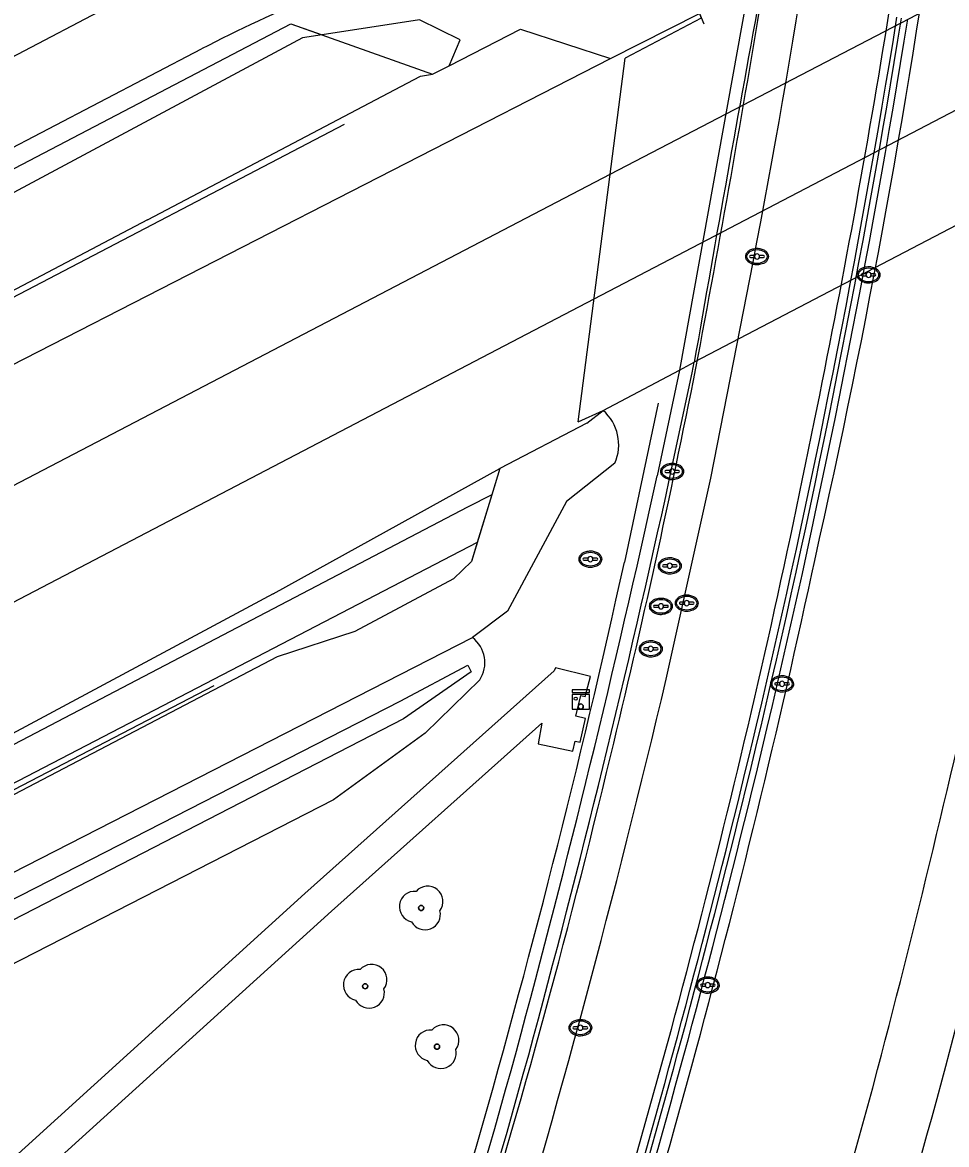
# Model space of a CAD drawing. Extents: x 194485 to 197793, y 468269 to 470822.
# Drawn here: x 196986.86 to 197022.86, y 469733.37 to 469777.1 of the extents above; entities that cross this region are included whole.
import ezdxf

# ---------------------------------------------------------------- set-up
doc = ezdxf.new("R2010")
doc.units = 0
for name, color, linetype in [('BGT begrenzing kruinlijn', 7, 'Continuous'), ('BGT grensvlak begroeid terreindeel', 7, 'Continuous'), ('BGT grensvlak begroeid terreindeel LR', 7, 'Continuous'), ('BGT grensvlak ondersteunend wegdeel', 7, 'Continuous'), ('BGT grensvlak overbruggingsdeel', 7, 'Continuous'), ('BGT grensvlak overbruggingsdeel plus 1', 7, 'Continuous'), ('BGT grensvlak scheiding', 7, 'Continuous'), ('BGT grensvlak waterdeel', 7, 'Continuous'), ('BGT grensvlak wegdeel', 7, 'Continuous'), ('BGT lijnelement scheiding geluidsscherm', 7, 'Continuous'), ('BGT lijnelement scheiding hek', 7, 'Continuous'), ('BGT lijnelement spoor trein', 7, 'Continuous'), ('BGT lijnelement weginrichtingselement rooster', 7, 'Continuous'), ('BGT puntobject kast elektrakast', 7, 'Continuous'), ('BGT puntobject put inspectie- rioolput', 7, 'Continuous'), ('BGT puntobject put kolk', 7, 'Continuous'), ('BGT puntobject vegetatieobject boom', 7, 'Continuous')]:
    doc.layers.add(name, color=color, linetype=linetype)

msp = doc.modelspace()

# ---------------------------------------------------------------- linework, layer by layer
at = {"layer": 'BGT begrenzing kruinlijn'}
msp.add_line((196991.728, 469769.414), (196983.618, 469765.135), dxfattribs=at)
msp.add_lwpolyline([(196991.728, 469769.414), (197002.362, 469775.005), (197002.829, 469775.093)], dxfattribs=at)
at = {"layer": 'BGT grensvlak begroeid terreindeel'}
for p, q in [((197002.829, 469775.093), (197003.479, 469775.413)), ((197005.456, 469759.724), (197005.143, 469758.7)), ((196950.53, 469725.595), (197004.395, 469753.133))]:
    msp.add_line(p, q, dxfattribs=at)
for points in [[(197003.479, 469775.413), (197006.261, 469776.842), (197009.767, 469775.697)], [(197005.143, 469758.7), (197004.199, 469758.214), (196985.399, 469748.379), (196984.9, 469747.902), (196984.659, 469747.254), (196968.721, 469738.943)]]:
    msp.add_lwpolyline(points, dxfattribs=at)
at = {"layer": 'BGT grensvlak begroeid terreindeel LR'}
for p, q in [((197005.143, 469758.7), (197004.571, 469756.83)), ((197004.571, 469756.83), (197004.348, 469756.102))]:
    msp.add_line(p, q, dxfattribs=at)
for points in [[(197003.479, 469775.413), (197003.911, 469776.424), (197002.333, 469777.209), (196998.533, 469776.617)], [(196952.881, 469753.806), (196997.32, 469777.048), (196998.533, 469776.617)], [(196998.533, 469776.617), (196997.772, 469776.499), (196979.965, 469766.964)], [(197004.571, 469756.83), (196968.797, 469738.244), (196951.505, 469729.141), (196951.355, 469728.818), (196951.524, 469728.708)], [(197004.348, 469756.102), (197003.653, 469755.417), (196999.805, 469753.37), (196996.778, 469752.376), (196961.287, 469733.802)]]:
    msp.add_lwpolyline(points, dxfattribs=at)
at = {"layer": 'BGT grensvlak ondersteunend wegdeel'}
for points in [[(197009.936, 469759.926), (197008.054, 469758.436), (197005.752, 469754.163), (197004.395, 469753.133)], [(197004.676, 469751.478), (197002.545, 469749.405), (196998.982, 469746.808), (196984.686, 469739.491)]]:
    msp.add_lwpolyline(points, dxfattribs=at)
for centre, radius, start, end in [((197008.306, 469760.646), 1.782, 336.1582, 48.7108), ((197003.623, 469752.151), 1.249, 327.4277, 51.8448)]:
    msp.add_arc(centre, radius, start, end, dxfattribs=at)
at = {"layer": 'BGT grensvlak overbruggingsdeel'}
for p, q in [((197015.099, 469778.219), (197012.455, 469763.559)), ((197013.305, 469777.274), (197010.343, 469775.714)), ((197008.509, 469761.541), (197010.343, 469775.714)), ((197009.482, 469761.985), (197012.455, 469763.559)), ((197008.509, 469761.541), (197009.482, 469761.985))]:
    msp.add_line(p, q, dxfattribs=at)
at = {"layer": 'BGT grensvlak overbruggingsdeel plus 1'}
for p in [(197046.411, 469781.309), (197012.455, 469763.559)]:
    msp.add_line(p, (197013.03, 469763.863), dxfattribs=at)
at = {"layer": 'BGT grensvlak scheiding'}
msp.add_line((197012.455, 469763.559), (197011.583, 469759.437), dxfattribs=at)
msp.add_lwpolyline([(197012.071, 469759.329), (197012.944, 469763.455), (197013.03, 469763.863)], dxfattribs=at)
for centre, radius, start, end in [((198673.355, 469474.521), 1685.348, 169.608613, 170.114424), ((196630.627, 469840.392), 395.367, 346.74252, 350.81824), ((196630.539, 469840.412), 395.888, 346.74218, 350.81756), ((196561.945, 469857.487), 460.204, 344.82381, 347.6984), ((196562.407, 469857.368), 460.228, 344.82224, 347.7004), ((196621.157, 469843.359), 405.267, 340.96915, 346.6412), ((196621.179, 469843.352), 405.674, 340.96925, 346.64119), ((196628.935, 469841.162), 391.281, 337.24444, 344.56299), ((196628.876, 469841.176), 391.841, 337.24439, 344.56271)]:
    msp.add_arc(centre, radius, start, end, dxfattribs=at)
at = {"layer": 'BGT grensvlak waterdeel'}
msp.add_lwpolyline([(196958.89, 469728.804), (197001.572, 469750.653), (197004.206, 469752.056), (197004.339, 469751.796), (197001.706, 469749.965), (196968.677, 469732.944)], dxfattribs=at)
at = {"layer": 'BGT grensvlak wegdeel'}
for p, q in [((196980.472, 469760.689), (197009.767, 469775.697)), ((197008.844, 469761.49), (197009.482, 469761.985)), ((197008.844, 469761.49), (197005.456, 469759.724)), ((196996.627, 469754.834), (197005.456, 469759.724)), ((197017.612, 469755.62), (197017.722, 469756.133))]:
    msp.add_line(p, q, dxfattribs=at)
for points in [[(196581.056, 469564.015), (196628.933, 469589.1), (196708.414, 469630.548), (196783.69, 469669.843), (196865.923, 469712.738), (196945.044, 469754.024), (196993.411, 469779.408)], [(197009.767, 469775.697), (197013.23, 469777.455), (197013.305, 469777.274)], [(196582.417, 469561.389), (196630.377, 469586.531), (196710.002, 469627.963), (196817.518, 469684.061), (196946.657, 469751.428), (196993.835, 469776.071)], [(197011.934, 469751.509), (197013.671, 469759.345), (197015.32, 469767.766)], [(196996.627, 469754.834), (196986.09, 469749.19), (196983.163, 469747.304), (196981.352, 469746.22), (196970.364, 469740.3), (196968.721, 469738.943)], [(196986.565, 469731.29), (196998.892, 469742.47), (197007.094, 469749.795), (197006.944, 469748.988), (197008.297, 469748.701), (197008.391, 469749.09), (197008.584, 469749.049), (197008.79, 469749.981), (197008.419, 469750.064), (197008.615, 469750.88), (197008.783, 469750.841), (197008.989, 469751.61), (197007.625, 469751.957), (197007.579, 469751.838), (196997.854, 469743.159), (196985.539, 469731.976)]]:
    msp.add_lwpolyline(points, dxfattribs=at)
for centre, radius, start, end in [((196643.86, 469838.146), 381.613, 348.42687, 353.28812), ((196685.314, 469831.758), 336.153, 349.02588, 353.36542), ((196702.584, 469827.494), 323.116, 347.24097, 352.21043), ((197019.939, 469725.786), 56.657, 107.4992, 117.4351), ((196600.972, 469846.412), 433.423, 345.28173, 350.27371), ((196619.417, 469842.424), 417.104, 345.20179, 350.1458), ((196663.157, 469832.43), 361.566, 342.81644, 348.70074), ((196655.849, 469833.673), 370.087, 341.51627, 347.82469), ((196623.195, 469842.793), 399.313, 343.07775, 346.78511), ((196634.376, 469839.949), 399.479, 341.6131, 344.96113), ((196587.435, 469855.014), 451.26, 341.6753, 344.69347)]:
    msp.add_arc(centre, radius, start, end, dxfattribs=at)
at = {"layer": 'BGT lijnelement scheiding geluidsscherm'}
msp.add_line((196951.832, 469729.157), (196994.325, 469751.261), dxfattribs=at)
for points in [[(197002.829, 469775.093), (197003.479, 469775.413), (197006.261, 469776.842), (197009.767, 469775.697), (197013.23, 469777.455), (197013.4, 469777.046)], [(196548.437, 469537.91), (196548.544, 469537.966), (196797.92, 469667.804), (196999.41, 469773.141)], [(197008.844, 469761.49), (197005.456, 469759.724), (197004.348, 469756.102)]]:
    msp.add_lwpolyline(points, dxfattribs=at)
at = {"layer": 'BGT lijnelement scheiding hek'}
msp.add_line((197011.626, 469762.26), (197010.308, 469756.064), dxfattribs=at)
msp.add_lwpolyline([(196952.881, 469753.806), (196997.32, 469777.048), (197002.829, 469775.093)], dxfattribs=at)
for centre, radius, start, end in [((196630.733, 469840.376), 395.441, 346.7411, 350.81798), ((196648.859, 469835.496), 370.074, 340.13403, 347.60571), ((196621.163, 469843.361), 405.441, 340.9687, 346.64068)]:
    msp.add_arc(centre, radius, start, end, dxfattribs=at)
at = {"layer": 'BGT lijnelement spoor trein'}
for points in [[(197009.758, 469771.19), (197025.279, 469779.288), (197052.464, 469793.526)], [(197009.129, 469766.332), (197027.089, 469775.711), (197052.063, 469788.643)], [(196547.862, 469530.056), (196555.991, 469534.286), (196803.92, 469663.796), (197009.758, 469771.19)], [(196553.576, 469528.457), (196557.868, 469530.688), (197009.129, 469766.332)]]:
    msp.add_lwpolyline(points, dxfattribs=at)
at = {"layer": 'BGT lijnelement weginrichtingselement rooster'}
for centre, radius, start, end in [((196426.298, 469875.049), 597.279, 349.248415, 350.706362), ((196662.345, 469832.78), 357.499, 346.37115, 348.84648), ((196695.454, 469823.527), 323.144, 342.65975, 346.58238)]:
    msp.add_arc(centre, radius, start, end, dxfattribs=at)
at = {"layer": 'BGT puntobject kast elektrakast'}
msp.add_lwpolyline([(197008.947, 469751.092), (197008.271, 469751.092), (197008.271, 469750.991), (197008.947, 469750.991)], close=True, dxfattribs=at)
msp.add_lwpolyline([(197008.609, 469750.344), (197008.947, 469750.344), (197008.947, 469750.918), (197008.271, 469750.918), (197008.271, 469750.344), (197008.609, 469750.344)], dxfattribs=at)
for centre, radius in [((197008.413, 469750.749), 0.0607), ((197008.609, 469750.444), 0.1)]:
    msp.add_circle(centre, radius, dxfattribs=at)
for start, end in [(0, 180), (180, 0)]:
    msp.add_arc((197008.609, 469750.444), 0.1, start, end, dxfattribs=at)
at = {"layer": 'BGT puntobject put inspectie- rioolput'}
for p, q in [((197008.89, 469756.226), (197008.733, 469756.226)), ((197009.233, 469756.226), (197009.076, 469756.226)), ((197008.733, 469756.15), (197008.89, 469756.15)), ((197009.076, 469756.15), (197009.233, 469756.15)), ((197011.984, 469755.965), (197011.827, 469755.965)), ((197011.827, 469755.891), (197011.984, 469755.891)), ((197012.327, 469755.965), (197012.17, 469755.965)), ((197012.17, 469755.891), (197012.327, 469755.891)), ((197011.639, 469754.387), (197011.482, 469754.387)), ((197011.482, 469754.312), (197011.639, 469754.312)), ((197011.982, 469754.387), (197011.825, 469754.387)), ((197011.825, 469754.312), (197011.982, 469754.312)), ((197011.244, 469752.731), (197011.087, 469752.731)), ((197011.587, 469752.731), (197011.43, 469752.731)), ((197011.087, 469752.655), (197011.244, 469752.655)), ((197011.43, 469752.655), (197011.587, 469752.655))]:
    msp.add_line(p, q, dxfattribs=at)
for centre, radius, start, end in [((197008.733, 469756.188), 0.0375, 90, 270), ((197008.983, 469756.188), 0.1, 0, 180), ((197008.983, 469756.188), 0.1, 157.9757, 180), ((197008.983, 469756.188), 0.1, 0, 22.0243), ((197009.233, 469756.188), 0.0375, 270, 90), ((197008.983, 469756.188), 0.1, 180, 202.0243), ((197008.983, 469756.188), 0.1, 180, 0), ((197008.983, 469756.188), 0.1, 337.9757, 0), ((197011.827, 469755.928), 0.0375, 90, 270), ((197012.077, 469755.928), 0.1, 0, 180), ((197012.077, 469755.928), 0.1, 157.9757, 180), ((197012.077, 469755.928), 0.1, 180, 202.0243), ((197012.077, 469755.928), 0.1, 180, 0), ((197012.077, 469755.928), 0.1, 0, 22.0243), ((197012.077, 469755.928), 0.1, 337.9757, 0), ((197012.327, 469755.928), 0.0375, 270, 90), ((197011.482, 469754.349), 0.0375, 90, 270), ((197011.732, 469754.349), 0.1, 0, 180), ((197011.732, 469754.349), 0.1, 157.9757, 180), ((197011.732, 469754.349), 0.1, 180, 202.0243), ((197011.732, 469754.349), 0.1, 180, 0), ((197011.732, 469754.349), 0.1, 0, 22.0243), ((197011.732, 469754.349), 0.1, 337.9757, 0), ((197011.982, 469754.349), 0.0375, 270, 90), ((197011.087, 469752.693), 0.0375, 90, 270), ((197011.337, 469752.693), 0.1, 0, 180), ((197011.337, 469752.693), 0.1, 157.9757, 180), ((197011.337, 469752.693), 0.1, 0, 22.0243), ((197011.587, 469752.693), 0.0375, 270, 90), ((197011.337, 469752.693), 0.1, 180, 202.0243), ((197011.337, 469752.693), 0.1, 180, 0), ((197011.337, 469752.693), 0.1, 337.9757, 0)]:
    msp.add_arc(centre, radius, start, end, dxfattribs=at)
for centre in [(197008.983, 469756.188), (197012.077, 469755.928), (197011.732, 469754.349), (197011.337, 469752.693)]:
    msp.add_ellipse(centre, major_axis=(0.392, 0), ratio=0.689655, dxfattribs=at)
for points in [[(197009.425, 469756.188), (197009.425, 469756.231), (197009.413, 469756.275), (197009.347, 469756.389), (197009.266, 469756.446), (197009.074, 469756.511), (197008.964, 469756.517), (197008.761, 469756.476), (197008.67, 469756.429), (197008.567, 469756.312), (197008.542, 469756.252), (197008.54, 469756.13), (197008.564, 469756.069), (197008.648, 469755.97), (197008.707, 469755.931), (197008.886, 469755.863), (197009.02, 469755.856), (197009.253, 469755.918), (197009.353, 469755.987), (197009.416, 469756.112), (197009.425, 469756.15), (197009.425, 469756.188)], [(197012.519, 469755.928), (197012.519, 469755.971), (197012.507, 469756.015), (197012.441, 469756.129), (197012.36, 469756.186), (197012.168, 469756.251), (197012.058, 469756.257), (197011.855, 469756.216), (197011.764, 469756.169), (197011.661, 469756.052), (197011.636, 469755.992), (197011.634, 469755.87), (197011.658, 469755.809), (197011.742, 469755.71), (197011.801, 469755.671), (197011.98, 469755.603), (197012.114, 469755.596), (197012.347, 469755.658), (197012.447, 469755.727), (197012.51, 469755.852), (197012.519, 469755.89), (197012.519, 469755.928)], [(197012.174, 469754.349), (197012.174, 469754.392), (197012.162, 469754.436), (197012.096, 469754.55), (197012.015, 469754.607), (197011.823, 469754.672), (197011.713, 469754.678), (197011.51, 469754.637), (197011.419, 469754.59), (197011.316, 469754.473), (197011.291, 469754.413), (197011.289, 469754.291), (197011.313, 469754.23), (197011.397, 469754.131), (197011.456, 469754.092), (197011.635, 469754.024), (197011.769, 469754.017), (197012.002, 469754.079), (197012.102, 469754.148), (197012.165, 469754.273), (197012.174, 469754.311), (197012.174, 469754.349)], [(197011.779, 469752.693), (197011.779, 469752.736), (197011.767, 469752.78), (197011.701, 469752.894), (197011.62, 469752.951), (197011.428, 469753.016), (197011.318, 469753.022), (197011.115, 469752.981), (197011.024, 469752.934), (197010.921, 469752.817), (197010.896, 469752.757), (197010.894, 469752.635), (197010.918, 469752.574), (197011.002, 469752.475), (197011.061, 469752.436), (197011.24, 469752.368), (197011.374, 469752.361), (197011.607, 469752.423), (197011.707, 469752.492), (197011.77, 469752.617), (197011.779, 469752.655), (197011.779, 469752.693)]]:
    msp.add_open_spline(points, degree=3, dxfattribs=at)
at = {"layer": 'BGT puntobject put kolk'}
for p, q in [((197015.383, 469768.018), (197015.226, 469768.018)), ((197015.226, 469767.943), (197015.383, 469767.943)), ((197015.726, 469768.018), (197015.569, 469768.018)), ((197015.569, 469767.943), (197015.726, 469767.943)), ((197019.728, 469767.304), (197019.571, 469767.304)), ((197019.571, 469767.229), (197019.728, 469767.229)), ((197020.071, 469767.304), (197019.914, 469767.304)), ((197019.914, 469767.229), (197020.071, 469767.229)), ((197012.077, 469759.643), (197011.92, 469759.643)), ((197011.92, 469759.568), (197012.077, 469759.568)), ((197012.42, 469759.643), (197012.263, 469759.643)), ((197012.263, 469759.568), (197012.42, 469759.568)), ((197012.644, 469754.512), (197012.487, 469754.512)), ((197012.987, 469754.512), (197012.83, 469754.512)), ((197012.487, 469754.437), (197012.644, 469754.437)), ((197012.83, 469754.437), (197012.987, 469754.437)), ((197016.359, 469751.366), (197016.202, 469751.366)), ((197016.202, 469751.291), (197016.359, 469751.291)), ((197016.702, 469751.366), (197016.545, 469751.366)), ((197016.545, 469751.291), (197016.702, 469751.291)), ((197013.464, 469739.626), (197013.307, 469739.626)), ((197013.807, 469739.626), (197013.65, 469739.626)), ((197013.307, 469739.551), (197013.464, 469739.551)), ((197013.65, 469739.551), (197013.807, 469739.551)), ((197008.5, 469737.963), (197008.343, 469737.963)), ((197008.343, 469737.888), (197008.5, 469737.888)), ((197008.843, 469737.963), (197008.686, 469737.963)), ((197008.686, 469737.888), (197008.843, 469737.888))]:
    msp.add_line(p, q, dxfattribs=at)
for centre, radius, start, end in [((197015.476, 469767.98), 0.1, 0, 180), ((197015.226, 469767.98), 0.0375, 90, 270), ((197015.476, 469767.98), 0.1, 157.9757, 180), ((197015.476, 469767.98), 0.1, 180, 202.0243), ((197015.476, 469767.98), 0.1, 180, 0), ((197015.476, 469767.98), 0.1, 0, 22.0243), ((197015.476, 469767.98), 0.1, 337.9757, 0), ((197015.726, 469767.98), 0.0375, 270, 90), ((197019.571, 469767.266), 0.0375, 90, 270), ((197019.821, 469767.266), 0.1, 0, 180), ((197019.821, 469767.266), 0.1, 157.9757, 180), ((197019.821, 469767.266), 0.1, 180, 202.0243), ((197019.821, 469767.266), 0.1, 180, 0), ((197019.821, 469767.266), 0.1, 0, 22.0243), ((197019.821, 469767.266), 0.1, 337.9757, 0), ((197020.071, 469767.266), 0.0375, 270, 90), ((197011.92, 469759.605), 0.0375, 90, 270), ((197012.17, 469759.605), 0.1, 0, 180), ((197012.17, 469759.605), 0.1, 157.9757, 180), ((197012.17, 469759.605), 0.1, 180, 202.0243), ((197012.17, 469759.605), 0.1, 180, 0), ((197012.17, 469759.605), 0.1, 0, 22.0243), ((197012.17, 469759.605), 0.1, 337.9757, 0), ((197012.42, 469759.605), 0.0375, 270, 90), ((197012.487, 469754.474), 0.0375, 90, 270), ((197012.737, 469754.474), 0.1, 0, 180), ((197012.737, 469754.474), 0.1, 157.9757, 180), ((197012.737, 469754.474), 0.1, 180, 202.0243), ((197012.737, 469754.474), 0.1, 180, 0), ((197012.737, 469754.474), 0.1, 0, 22.0243), ((197012.737, 469754.474), 0.1, 337.9757, 0), ((197012.987, 469754.474), 0.0375, 270, 90), ((197016.452, 469751.328), 0.1, 0, 180), ((197016.202, 469751.328), 0.0375, 90, 270), ((197016.452, 469751.328), 0.1, 157.9757, 180), ((197016.452, 469751.328), 0.1, 180, 202.0243), ((197016.452, 469751.328), 0.1, 180, 0), ((197016.452, 469751.328), 0.1, 0, 22.0243), ((197016.452, 469751.328), 0.1, 337.9757, 0), ((197016.702, 469751.328), 0.0375, 270, 90), ((197013.307, 469739.588), 0.0375, 90, 270), ((197013.557, 469739.588), 0.1, 0, 180), ((197013.557, 469739.588), 0.1, 157.9757, 180), ((197013.557, 469739.588), 0.1, 0, 22.0243), ((197013.807, 469739.588), 0.0375, 270, 90), ((197013.557, 469739.588), 0.1, 180, 202.0243), ((197013.557, 469739.588), 0.1, 180, 0), ((197013.557, 469739.588), 0.1, 337.9757, 0), ((197008.343, 469737.925), 0.0375, 90, 270), ((197008.593, 469737.925), 0.1, 0, 180), ((197008.593, 469737.925), 0.1, 157.9757, 180), ((197008.593, 469737.925), 0.1, 180, 202.0243), ((197008.593, 469737.925), 0.1, 180, 0), ((197008.593, 469737.925), 0.1, 0, 22.0243), ((197008.593, 469737.925), 0.1, 337.9757, 0), ((197008.843, 469737.925), 0.0375, 270, 90)]:
    msp.add_arc(centre, radius, start, end, dxfattribs=at)
for centre in [(197015.476, 469767.98), (197019.821, 469767.266), (197012.17, 469759.605), (197012.737, 469754.474), (197016.452, 469751.328), (197013.557, 469739.588), (197008.593, 469737.925)]:
    msp.add_ellipse(centre, major_axis=(0.392, 0), ratio=0.689655, dxfattribs=at)
for points in [[(197015.918, 469767.98), (197015.918, 469768.023), (197015.906, 469768.067), (197015.84, 469768.181), (197015.759, 469768.238), (197015.567, 469768.303), (197015.457, 469768.309), (197015.254, 469768.268), (197015.163, 469768.221), (197015.06, 469768.104), (197015.035, 469768.044), (197015.033, 469767.922), (197015.057, 469767.861), (197015.141, 469767.762), (197015.2, 469767.723), (197015.379, 469767.655), (197015.513, 469767.648), (197015.746, 469767.71), (197015.846, 469767.779), (197015.909, 469767.904), (197015.918, 469767.942), (197015.918, 469767.98)], [(197020.263, 469767.266), (197020.263, 469767.309), (197020.251, 469767.353), (197020.185, 469767.467), (197020.104, 469767.524), (197019.912, 469767.589), (197019.802, 469767.595), (197019.599, 469767.554), (197019.508, 469767.507), (197019.405, 469767.39), (197019.38, 469767.33), (197019.378, 469767.208), (197019.402, 469767.147), (197019.486, 469767.048), (197019.545, 469767.009), (197019.724, 469766.941), (197019.858, 469766.934), (197020.091, 469766.996), (197020.191, 469767.065), (197020.254, 469767.19), (197020.263, 469767.228), (197020.263, 469767.266)], [(197012.612, 469759.605), (197012.612, 469759.648), (197012.6, 469759.692), (197012.534, 469759.806), (197012.453, 469759.863), (197012.261, 469759.928), (197012.151, 469759.934), (197011.948, 469759.893), (197011.857, 469759.846), (197011.754, 469759.729), (197011.729, 469759.669), (197011.727, 469759.547), (197011.751, 469759.486), (197011.835, 469759.387), (197011.894, 469759.348), (197012.073, 469759.28), (197012.207, 469759.273), (197012.44, 469759.335), (197012.54, 469759.404), (197012.603, 469759.529), (197012.612, 469759.567), (197012.612, 469759.605)], [(197013.179, 469754.474), (197013.179, 469754.517), (197013.167, 469754.561), (197013.101, 469754.675), (197013.02, 469754.732), (197012.828, 469754.797), (197012.718, 469754.803), (197012.515, 469754.762), (197012.424, 469754.715), (197012.321, 469754.598), (197012.296, 469754.538), (197012.294, 469754.416), (197012.318, 469754.355), (197012.402, 469754.256), (197012.461, 469754.217), (197012.64, 469754.149), (197012.774, 469754.142), (197013.007, 469754.204), (197013.107, 469754.273), (197013.17, 469754.398), (197013.179, 469754.436), (197013.179, 469754.474)], [(197016.894, 469751.328), (197016.894, 469751.371), (197016.882, 469751.415), (197016.816, 469751.529), (197016.735, 469751.586), (197016.543, 469751.651), (197016.433, 469751.657), (197016.23, 469751.616), (197016.139, 469751.569), (197016.036, 469751.452), (197016.011, 469751.392), (197016.009, 469751.27), (197016.033, 469751.209), (197016.117, 469751.11), (197016.176, 469751.071), (197016.355, 469751.003), (197016.489, 469750.996), (197016.722, 469751.058), (197016.822, 469751.127), (197016.885, 469751.252), (197016.894, 469751.29), (197016.894, 469751.328)], [(197013.999, 469739.588), (197013.999, 469739.631), (197013.987, 469739.675), (197013.921, 469739.789), (197013.84, 469739.846), (197013.648, 469739.911), (197013.538, 469739.917), (197013.335, 469739.876), (197013.244, 469739.829), (197013.141, 469739.712), (197013.116, 469739.652), (197013.114, 469739.53), (197013.138, 469739.469), (197013.222, 469739.37), (197013.281, 469739.331), (197013.46, 469739.263), (197013.594, 469739.256), (197013.827, 469739.318), (197013.927, 469739.387), (197013.99, 469739.512), (197013.999, 469739.55), (197013.999, 469739.588)], [(197009.035, 469737.925), (197009.035, 469737.968), (197009.023, 469738.012), (197008.957, 469738.126), (197008.876, 469738.183), (197008.684, 469738.248), (197008.574, 469738.254), (197008.371, 469738.213), (197008.28, 469738.166), (197008.177, 469738.049), (197008.152, 469737.989), (197008.15, 469737.867), (197008.174, 469737.806), (197008.258, 469737.707), (197008.317, 469737.668), (197008.496, 469737.6), (197008.63, 469737.593), (197008.863, 469737.655), (197008.963, 469737.724), (197009.026, 469737.849), (197009.035, 469737.887), (197009.035, 469737.925)]]:
    msp.add_open_spline(points, degree=3, dxfattribs=at)
at = {"layer": 'BGT puntobject vegetatieobject boom'}
for centre in [(197002.392, 469742.593), (197000.21, 469739.543), (197003.009, 469737.189)]:
    msp.add_circle(centre, 0.1, dxfattribs=at)
for centre, radius, start, end in [((197002.142, 469742.643), 0.6, 85.137, 257.7544), ((197002.642, 469742.843), 0.6, 323.5446, 138.4658), ((197002.392, 469742.593), 0.1, 0, 180), ((197002.542, 469742.343), 0.6, 208.5058, 13.8356), ((197002.392, 469742.593), 0.1, 180, 0), ((196999.96, 469739.593), 0.6, 85.137, 257.7544), ((197000.46, 469739.793), 0.6, 323.5446, 138.4658), ((197000.21, 469739.543), 0.1, 0, 180), ((197000.36, 469739.293), 0.6, 208.5058, 13.8356), ((197000.21, 469739.543), 0.1, 180, 0), ((197003.259, 469737.439), 0.6, 323.5446, 138.4658), ((197002.759, 469737.239), 0.6, 85.137, 257.7544), ((197003.159, 469736.939), 0.6, 208.5058, 13.8356), ((197003.009, 469737.189), 0.1, 0, 180), ((197003.009, 469737.189), 0.1, 180, 0)]:
    msp.add_arc(centre, radius, start, end, dxfattribs=at)

doc.saveas('drawing.dxf')
